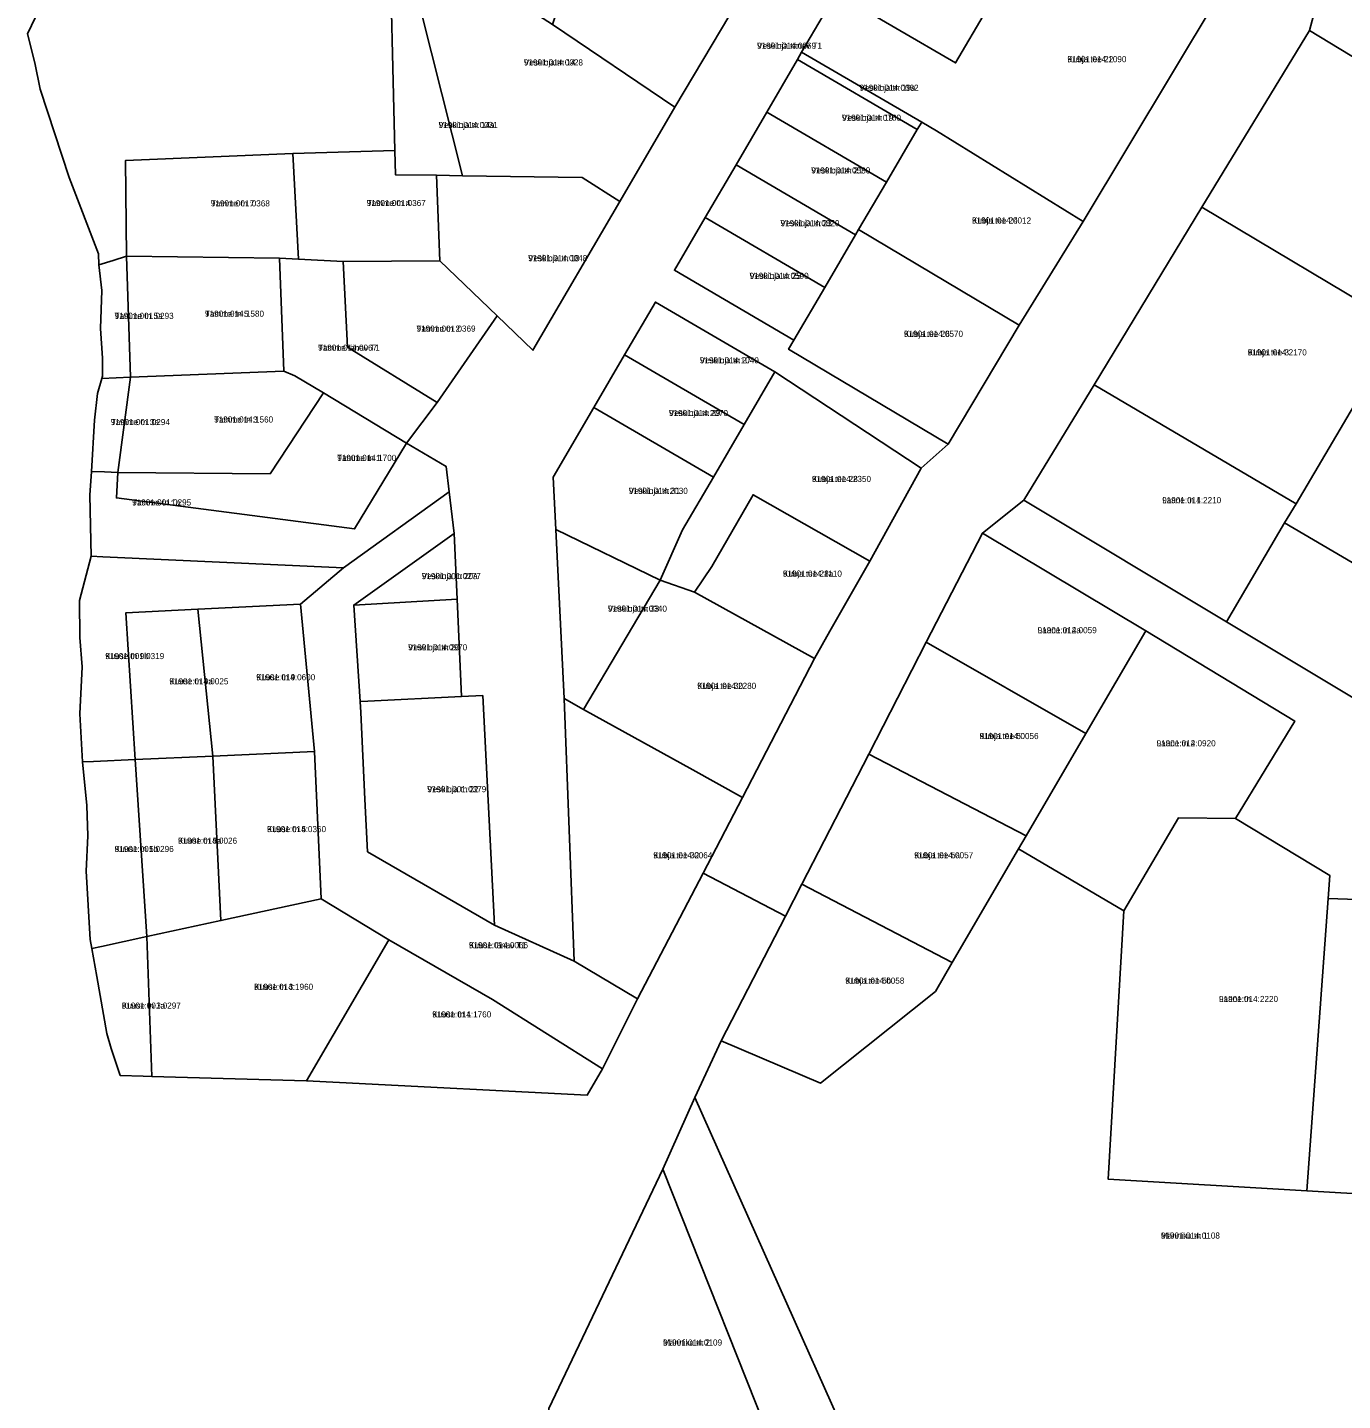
# Model space of a CAD drawing. Extents: x 675810 to 681273, y 6411190 to 6417565.
# Drawn here: x 678176.1 to 678499.1, y 6412842.7 to 6413180.1 of the extents above; entities that cross this region are included whole.
import ezdxf

# ---------------------------------------------------------------- set-up
doc = ezdxf.new("R2010")
doc.units = 0
for name, color, linetype in [('L_AADRESS', 7, 'Continuous'), ('PIIR', 7, 'Continuous'), ('TUNNUS', 7, 'Continuous')]:
    doc.layers.add(name, color=color, linetype=linetype)

msp = doc.modelspace()

# ---------------------------------------------------------------- linework, layer by layer
at = {"layer": 'PIIR'}
for points in [[(678264.91, 6413207.66), (678266.34, 6413149.86), (678241.3, 6413149.14), (678200.16, 6413147.43), (678200.39, 6413123.91), (678197.14, 6413122.89), (678193.65, 6413121.83), (678193.56, 6413124.47), (678186.34, 6413143.26), (678179.25, 6413165.01), (678177.89, 6413171.48), (678176.1, 6413178.55), (678207.8, 6413244.78)], [(678496.26, 6413199.06), (678490.99, 6413179.42), (678464.6, 6413135.97), (678438.12, 6413092.34), (678420.88, 6413063.96), (678410.73, 6413055.87), (678396.88, 6413029.02), (678382.75, 6413001.53), (678366.32, 6412969.56), (678362.3, 6412961.75), (678342.06, 6412972.31), (678351.74, 6412990.88), (678369.39, 6413025.04), (678373.16, 6413031.78), (678382.98, 6413048.94), (678395.59, 6413071.82), (678402.25, 6413077.7), (678419.71, 6413107), (678435.46, 6413132.45), (678468.34, 6413187.35)], [(678705.2, 6412836.43), (678696.32, 6412867.12), (678717.99, 6412888.38), (678738.9, 6412924.86), (678748.34, 6412942.4), (678757.85, 6412960.09), (678773.92, 6412987.92), (678726.14, 6413015.2), (678705.21, 6413027.68), (678679.61, 6413034.44), (678656.54, 6413046.41), (678623.48, 6413051.12), (678576.85, 6413102.55), (678571.46, 6413115.13), (678532.4, 6413138.89), (678539.08, 6413150.22), (678490.99, 6413179.42), (678496.26, 6413199.06)], [(678374.74, 6413188.57), (678366.24, 6413174.06), (678365.28, 6413172.25), (678357.73, 6413159.3), (678350.16, 6413146.35), (678342.59, 6413133.4), (678335.02, 6413120.45), (678364.38, 6413103.29), (678363.07, 6413101.05), (678402.25, 6413077.7), (678395.59, 6413071.82), (678359.72, 6413095.49), (678330.36, 6413112.64), (678322.79, 6413099.69), (678315.22, 6413086.74), (678305.22, 6413069.62), (678305.85, 6413056.72), (678307.92, 6413015.19), (678310.42, 6412950.66), (678290.79, 6412959.46), (678287.92, 6413015.94), (678282.73, 6413015.74), (678281.68, 6413039.65), (678280.94, 6413055.78), (678279.68, 6413065.98), (678278.91, 6413072.26), (678269.23, 6413077.94), (678276.73, 6413087.96), (678291.51, 6413109.22), (678300.24, 6413100.82), (678321.6, 6413137.39), (678335.13, 6413160.53), (678355.48, 6413194.89)], [(678519.22, 6412965.25), (678495.58, 6412966.03), (678496, 6412971.72), (678472.88, 6412985.72), (678487.38, 6413009.67), (678450.8, 6413031.81), (678410.73, 6413055.87), (678420.88, 6413063.96), (678470.61, 6413034.07), (678527.51, 6412999.88)], [(678361.86, 6412824.68), (678332.19, 6412899.53), (678340.06, 6412917.16), (678398.23, 6412786.69)]]:
    msp.add_lwpolyline(points, dxfattribs=at)
for points in [[(678335.13, 6413160.53), (678305.06, 6413180.85), (678315.07, 6413210.95), (678317.98, 6413209.79), (678355.48, 6413194.89)], [(678264.91, 6413207.66), (678288.73, 6413210.5), (678289.3, 6413191.12), (678267.76, 6413204.19), (678282.97, 6413143.7), (678276.6, 6413143.82), (678266.54, 6413143.9), (678266.34, 6413149.86)], [(678435.46, 6413132.45), (678399.43, 6413154.72), (678395.78, 6413156.89), (678366.24, 6413174.06), (678374.74, 6413188.57), (678404.1, 6413171.42), (678411.67, 6413184.37), (678419.68, 6413197.67), (678427.06, 6413210.73), (678448.79, 6413198.47), (678468.34, 6413187.35)], [(678267.76, 6413204.19), (678289.3, 6413191.12), (678305.06, 6413180.85), (678335.13, 6413160.53), (678321.6, 6413137.39), (678312.36, 6413143.28), (678282.97, 6413143.7)], [(678382.31, 6413201.53), (678411.67, 6413184.37), (678404.1, 6413171.42), (678374.74, 6413188.57)], [(678464.6, 6413135.97), (678490.99, 6413179.42), (678539.08, 6413150.22), (678532.4, 6413138.89), (678513.49, 6413106.8)], [(678366.24, 6413174.06), (678395.78, 6413156.89), (678394.67, 6413155.07), (678365.28, 6413172.25)], [(678365.28, 6413172.25), (678394.67, 6413155.07), (678387.09, 6413142.15), (678357.73, 6413159.3)], [(678357.73, 6413159.3), (678387.09, 6413142.15), (678380.27, 6413130.49), (678379.52, 6413129.2), (678350.16, 6413146.35)], [(678395.78, 6413156.89), (678399.43, 6413154.72), (678435.46, 6413132.45), (678419.71, 6413107), (678380.27, 6413130.49), (678387.09, 6413142.15), (678394.67, 6413155.07)], [(678200.39, 6413123.91), (678200.16, 6413147.43), (678241.3, 6413149.14), (678242.71, 6413123.16), (678237.97, 6413123.44)], [(678242.71, 6413123.16), (678241.3, 6413149.14), (678266.34, 6413149.86), (678266.54, 6413143.9), (678276.6, 6413143.82), (678277.36, 6413122.78), (678253.66, 6413122.61)], [(678276.6, 6413143.82), (678282.97, 6413143.7), (678312.36, 6413143.28), (678321.6, 6413137.39), (678300.24, 6413100.82), (678291.51, 6413109.22), (678277.36, 6413122.78)], [(678350.16, 6413146.35), (678379.52, 6413129.2), (678371.95, 6413116.24), (678342.59, 6413133.4)], [(678335.02, 6413120.45), (678342.59, 6413133.4), (678371.95, 6413116.24), (678364.38, 6413103.29)], [(678438.12, 6413092.34), (678464.6, 6413135.97), (678513.49, 6413106.8), (678510.98, 6413102.53), (678487.72, 6413063.09)], [(678402.25, 6413077.7), (678363.07, 6413101.05), (678364.38, 6413103.29), (678371.95, 6413116.24), (678379.52, 6413129.2), (678380.27, 6413130.49), (678419.71, 6413107)], [(678194.36, 6413115.52), (678193.65, 6413121.83), (678197.14, 6413122.89), (678200.39, 6413123.91), (678201.37, 6413094.17), (678197.88, 6413094.02), (678194.38, 6413093.87), (678194.54, 6413094.44), (678194.5, 6413098.85), (678194.04, 6413106.12)], [(678237.97, 6413123.44), (678239.08, 6413095.67), (678201.37, 6413094.17), (678200.39, 6413123.91)], [(678237.97, 6413123.44), (678242.71, 6413123.16), (678253.66, 6413122.61), (678254.7, 6413101.56), (678276.73, 6413087.96), (678269.23, 6413077.94), (678248.78, 6413090.33), (678241.75, 6413094.53), (678239.08, 6413095.67)], [(678254.7, 6413101.56), (678253.66, 6413122.61), (678277.36, 6413122.78), (678291.51, 6413109.22), (678276.73, 6413087.96)], [(678330.36, 6413112.64), (678359.72, 6413095.49), (678352.15, 6413082.53), (678322.79, 6413099.69)], [(678352.15, 6413082.53), (678344.58, 6413069.58), (678315.22, 6413086.74), (678322.79, 6413099.69)], [(678487.72, 6413063.09), (678510.98, 6413102.53), (678518.73, 6413098.02), (678539.46, 6413085.93), (678535.14, 6413078.27), (678545.6, 6413072.58), (678537.14, 6413027.74), (678484.92, 6413058.35)], [(678193.31, 6413090.16), (678194.38, 6413093.87), (678197.88, 6413094.02), (678201.37, 6413094.17), (678198.32, 6413070.78), (678195.03, 6413070.89), (678191.8, 6413070.99), (678192.6, 6413083.59)], [(678239.08, 6413095.67), (678241.75, 6413094.53), (678248.78, 6413090.33), (678235.69, 6413070.4), (678198.32, 6413070.78), (678201.37, 6413094.17)], [(678339.92, 6413041.35), (678331.5, 6413044.27), (678337.01, 6413056.63), (678344.58, 6413069.58), (678352.15, 6413082.53), (678359.72, 6413095.49), (678395.59, 6413071.82), (678382.98, 6413048.94), (678354.34, 6413065.28), (678344.2, 6413047.66)], [(678269.23, 6413077.94), (678256.45, 6413056.87), (678197.95, 6413064.5), (678198.32, 6413070.78), (678235.69, 6413070.4), (678248.78, 6413090.33)], [(678420.88, 6413063.96), (678438.12, 6413092.34), (678487.72, 6413063.09), (678484.92, 6413058.35), (678470.61, 6413034.07)], [(678331.5, 6413044.27), (678305.85, 6413056.72), (678305.22, 6413069.62), (678315.22, 6413086.74), (678344.58, 6413069.58), (678337.01, 6413056.63)], [(678191.43, 6413065.16), (678191.8, 6413070.99), (678195.03, 6413070.89), (678198.32, 6413070.78), (678197.95, 6413064.5), (678256.45, 6413056.87), (678269.23, 6413077.94), (678278.91, 6413072.26), (678279.68, 6413065.98), (678253.74, 6413047.36), (678194.65, 6413050.03), (678191.71, 6413050.17)], [(678253.74, 6413047.36), (678279.68, 6413065.98), (678280.94, 6413055.78), (678256.26, 6413038.18), (678257.82, 6413014.43), (678257.95, 6413011.73), (678258.99, 6412990.48), (678259.64, 6412977.55), (678290.79, 6412959.46), (678310.42, 6412950.66), (678325.96, 6412941.4), (678317.34, 6412924.18), (678290.3, 6412941.26), (678264.89, 6412955.93), (678248.25, 6412965.94), (678246.64, 6413002.17), (678243.14, 6413038.36)], [(678354.34, 6413065.28), (678382.98, 6413048.94), (678373.16, 6413031.78), (678369.39, 6413025.04), (678339.92, 6413041.35), (678344.2, 6413047.66)], [(678281.68, 6413039.65), (678256.26, 6413038.18), (678280.94, 6413055.78)], [(678312.7, 6413012.52), (678307.92, 6413015.19), (678305.85, 6413056.72), (678331.5, 6413044.27)], [(678410.73, 6413055.87), (678450.8, 6413031.81), (678436.11, 6413006.63), (678396.88, 6413029.02)], [(678470.61, 6413034.07), (678484.92, 6413058.35), (678537.14, 6413027.74), (678534.06, 6413011.73), (678527.51, 6412999.88)], [(678188.86, 6413039.3), (678191.71, 6413050.17), (678194.65, 6413050.03), (678253.74, 6413047.36), (678243.14, 6413038.36), (678217.94, 6413037.15), (678200.26, 6413036.25), (678202.54, 6413000.19), (678192.33, 6412999.73), (678189.61, 6412999.61), (678188.96, 6413011.42), (678189.56, 6413023.02), (678188.94, 6413030.21)], [(678339.92, 6413041.35), (678369.39, 6413025.04), (678351.74, 6412990.88), (678339.54, 6412997.64), (678312.7, 6413012.52), (678331.5, 6413044.27)], [(678282.73, 6413015.74), (678259.7, 6413014.53), (678257.82, 6413014.43), (678256.26, 6413038.18), (678281.68, 6413039.65)], [(678217.94, 6413037.15), (678221.66, 6413001.07), (678202.54, 6413000.19), (678200.26, 6413036.25)], [(678217.94, 6413037.15), (678243.14, 6413038.36), (678246.64, 6413002.17), (678221.66, 6413001.07)], [(678396.88, 6413029.02), (678436.11, 6413006.63), (678421.45, 6412981.44), (678382.75, 6413001.53)], [(678487.38, 6413009.67), (678472.88, 6412985.72), (678458.81, 6412985.84), (678445.44, 6412963.04), (678419.56, 6412978.23), (678421.45, 6412981.44), (678436.11, 6413006.63), (678450.8, 6413031.81)], [(678282.73, 6413015.74), (678287.92, 6413015.94), (678290.79, 6412959.46), (678259.64, 6412977.55), (678258.99, 6412990.48), (678257.95, 6413011.73), (678257.82, 6413014.43), (678259.7, 6413014.53)], [(678307.92, 6413015.19), (678312.7, 6413012.52), (678339.54, 6412997.64), (678351.74, 6412990.88), (678342.06, 6412972.31), (678325.96, 6412941.4), (678310.42, 6412950.66)], [(678223.63, 6412960.62), (678221.66, 6413001.07), (678246.64, 6413002.17), (678248.25, 6412965.94)], [(678382.75, 6413001.53), (678421.45, 6412981.44), (678419.56, 6412978.23), (678403.28, 6412950.34), (678366.32, 6412969.56)], [(678190.72, 6412988.88), (678189.61, 6412999.61), (678192.33, 6412999.73), (678202.54, 6413000.19), (678205.42, 6412956.71), (678194.27, 6412954.29), (678191.9, 6412953.78), (678191.54, 6412955.97), (678190.53, 6412972.8), (678190.92, 6412981.48)], [(678221.66, 6413001.07), (678223.63, 6412960.62), (678205.42, 6412956.71), (678202.54, 6413000.19)], [(678496, 6412971.72), (678495.58, 6412966.03), (678490.35, 6412894.21), (678441.59, 6412897.05), (678445.44, 6412963.04), (678458.81, 6412985.84), (678472.88, 6412985.72)], [(678346.47, 6412931.06), (678370.88, 6412920.67), (678399.19, 6412943.22), (678403.28, 6412950.34), (678419.56, 6412978.23), (678445.44, 6412963.04), (678441.59, 6412897.05), (678490.35, 6412894.21), (678526.75, 6412892.08), (678551.18, 6412887.23), (678565.1, 6412858.43), (678398.23, 6412786.69), (678340.06, 6412917.16)], [(678366.32, 6412969.56), (678403.28, 6412950.34), (678399.19, 6412943.22), (678370.88, 6412920.67), (678346.47, 6412931.06), (678362.3, 6412961.75)], [(678205.42, 6412956.71), (678223.63, 6412960.62), (678248.25, 6412965.94), (678264.89, 6412955.93), (678244.62, 6412921.26), (678206.64, 6412922.33)], [(678519.22, 6412965.25), (678518.72, 6412956.34), (678533.54, 6412947.57), (678526.75, 6412892.08), (678490.35, 6412894.21), (678495.58, 6412966.03)], [(678193.11, 6412946.92), (678191.9, 6412953.78), (678194.27, 6412954.29), (678205.42, 6412956.71), (678206.64, 6412922.33), (678204.52, 6412922.4), (678198.9, 6412922.59), (678196.66, 6412929.2), (678195.6, 6412932.86)], [(678244.62, 6412921.26), (678264.89, 6412955.93), (678290.3, 6412941.26), (678317.34, 6412924.18), (678313.61, 6412917.72), (678252.77, 6412920.87)], [(678332.19, 6412899.53), (678361.86, 6412824.68), (678302.61, 6412801.17), (678304.13, 6412840.73)]]:
    msp.add_lwpolyline(points, close=True, dxfattribs=at)

# ---------------------------------------------------------------- texts
at = {"layer": 'L_AADRESS'}
for s, p in [('Veskioja tänav T1', (678355.32, 6413174.9)), ('Veskioja tn 14', (678298.05, 6413170.79)), ('Kubja tee 22', (678431.55, 6413171.59)), ('Veskioja tn 19a', (678380.5, 6413164.57)), ('Veskioja tn 14a', (678277.1, 6413155.42)), ('Veskioja tn 19', (678376.18, 6413157.2)), ('Veskioja tn 21', (678368.62, 6413144.25)), ('Tamme tn 7', (678221.14, 6413136.15)), ('Tamme tn 4', (678259.44, 6413136.24)), ('Kubja tee 24', (678408.13, 6413131.95)), ('Veskioja tn 23', (678361.06, 6413131.29)), ('Veskioja tn 18', (678299.1, 6413122.69)), ('Veskioja tn 25', (678353.49, 6413118.34)), ('Tamme tn 5a', (678197.51, 6413108.51)), ('Tamme tn 5', (678219.71, 6413109.04)), ('Tamme tn 2', (678271.67, 6413105.37)), ('Kubja tee 26', (678391.41, 6413104.09)), ('Tamme tänav T1', (678247.49, 6413100.69)), ('Kubja tee 3', (678475.85, 6413099.53)), ('Veskioja tn 27', (678341.26, 6413097.59)), ('Veskioja tn 29', (678333.68, 6413084.63)), ('Tamme tn 3a', (678196.58, 6413082.4)), ('Tamme tn 3', (678221.95, 6413083.04)), ('Tamme tn 1', (678252.19, 6413073.6)), ('Kubja tee 28', (678368.81, 6413068.42)), ('Veskioja tn 31', (678323.81, 6413065.5)), ('Tamme tn 1a', (678201.81, 6413062.65)), ('Laane tn 1', (678454.83, 6413063.21)), ('Veskioja tn 20a', (678272.96, 6413044.54)), ('Kubja tee 28a', (678361.66, 6413045.16)), ('Veskioja tn 33', (678318.68, 6413036.55)), ('Laane tn 2a', (678424.25, 6413031.25)), ('Veskioja tn 20', (678269.61, 6413027.04)), ('Kuuse tn 9b', (678195.19, 6413024.89)), ('Kuuse tn 9a', (678210.96, 6413018.69)), ('Kuuse tn 9', (678232.29, 6413019.69)), ('Kubja tee 30', (678340.61, 6413017.57)), ('Kubja tee 5', (678409.97, 6413005.23)), ('Laane tn 2', (678453.47, 6413003.46)), ('Veskioja tn 22', (678274.3, 6412992.17)), ('Kuuse tn 5', (678234.95, 6412982.36)), ('Kuuse tn 5b', (678197.52, 6412977.48)), ('Kuuse tn 5a', (678213.09, 6412979.52)), ('Kubja tee 32', (678329.83, 6412975.93)), ('Kubja tee 5a', (678393.91, 6412975.94)), ('Kuuse tänav T1', (678284.55, 6412953.83)), ('Kuuse tn 3', (678231.78, 6412943.6)), ('Kubja tee 5b', (678377, 6412945.12)), ('Laane tn 4', (678468.8, 6412940.61)), ('Kuuse tn 3a', (678199.27, 6412938.98)), ('Kuuse tn 1', (678275.52, 6412936.82)), ('Männiku tn 1', (678454.51, 6412882.46)), ('Männiku tn 2', (678332.23, 6412856.17))]:
    msp.add_text(s, height=1.5, dxfattribs=at).set_placement(p)
at = {"layer": 'TUNNUS'}
for s, p in [('91901:014:0069', (678355.32, 6413174.9)), ('91901:014:0028', (678298.05, 6413170.79)), ('91901:014:1090', (678431.55, 6413171.59)), ('91901:014:0062', (678380.5, 6413164.57)), ('91901:014:0031', (678277.1, 6413155.42)), ('91901:014:0760', (678376.18, 6413157.2)), ('91901:014:0580', (678368.62, 6413144.25)), ('91901:001:0368', (678221.14, 6413136.15)), ('91901:001:0367', (678259.44, 6413136.24)), ('91901:014:0012', (678408.13, 6413131.95)), ('91901:014:0820', (678361.06, 6413131.29)), ('91901:014:0048', (678299.1, 6413122.69)), ('91901:014:0590', (678353.49, 6413118.34)), ('91901:001:0293', (678197.51, 6413108.51)), ('91901:014:1580', (678219.71, 6413109.04)), ('91901:001:0369', (678271.67, 6413105.37)), ('91901:014:0570', (678391.41, 6413104.09)), ('91901:014:0067', (678247.49, 6413100.69)), ('91901:014:2170', (678475.85, 6413099.53)), ('91901:014:1040', (678341.26, 6413097.59)), ('91901:014:2070', (678333.68, 6413084.63)), ('91901:001:0294', (678196.58, 6413082.4)), ('91901:014:1560', (678221.95, 6413083.04)), ('91901:014:1700', (678252.19, 6413073.6)), ('91901:014:2350', (678368.81, 6413068.42)), ('91901:014:2030', (678323.81, 6413065.5)), ('91901:001:0295', (678201.81, 6413062.65)), ('91901:014:2210', (678454.83, 6413063.21)), ('91901:001:0277', (678272.96, 6413044.54)), ('91901:014:1110', (678361.66, 6413045.16)), ('91901:014:0340', (678318.68, 6413036.55)), ('91901:014:0059', (678424.25, 6413031.25)), ('91901:014:0970', (678269.61, 6413027.04)), ('91901:001:0319', (678195.19, 6413024.89)), ('91901:014:0025', (678210.96, 6413018.69)), ('91901:014:0600', (678232.29, 6413019.69)), ('91901:014:2280', (678340.61, 6413017.57)), ('91901:014:0056', (678409.97, 6413005.23)), ('91901:014:0920', (678453.47, 6413003.46)), ('91901:001:0379', (678274.3, 6412992.17)), ('91901:014:0360', (678234.95, 6412982.36)), ('91901:001:0296', (678197.52, 6412977.48)), ('91901:014:0026', (678213.09, 6412979.52)), ('91901:014:0064', (678329.83, 6412975.93)), ('91901:014:0057', (678393.91, 6412975.94)), ('91901:014:0066', (678284.55, 6412953.83)), ('91901:014:1960', (678231.78, 6412943.6)), ('91901:014:0058', (678377, 6412945.12)), ('91901:014:2220', (678468.8, 6412940.61)), ('91901:001:0297', (678199.27, 6412938.98)), ('91901:014:1760', (678275.52, 6412936.82)), ('91901:014:0108', (678454.51, 6412882.46)), ('91901:014:0109', (678332.23, 6412856.17))]:
    msp.add_text(s, height=1.5, dxfattribs=at).set_placement(p)

doc.saveas('drawing.dxf')
